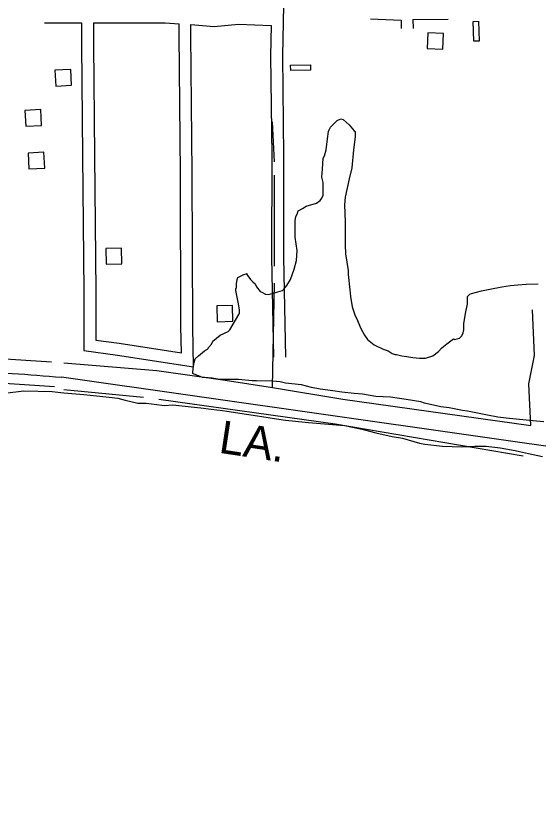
# Model space of a CAD drawing. Extents: x 3715084 to 3753216, y 488173 to 513963.
# Drawn here: x 3743083 to 3744407, y 497200 to 499187 of the extents above; entities that cross this region are included whole.
import ezdxf

# ---------------------------------------------------------------- set-up
doc = ezdxf.new("R2010")
doc.units = 0
for name, color, linetype in [('V-BLDG-OTLN', 7, 'Continuous'), ('V-RAIL-IDEN', 7, 'Continuous'), ('V-RAIL-TRAK', 7, 'Continuous'), ('V-ROAD-CNTR', 7, 'Continuous'), ('V-SITE-VEGE', 7, 'Continuous'), ('V-TOPO-SHOR', 7, 'Continuous')]:
    doc.layers.add(name, color=color, linetype=linetype)

msp = doc.modelspace()

# ---------------------------------------------------------------- linework, layer by layer
at = {"layer": 'V-BLDG-OTLN'}
for points in [[(3744243.4, 499122.8), (3744241.7, 499172.7), (3744255.7, 499173.2), (3744257.4, 499123.2)], [(3744127, 499144.3), (3744125.3, 499104.4), (3744165.2, 499102.6), (3744167, 499142.6)], [(3743224.2, 499011), (3743222.2, 499050.9), (3743182.3, 499049), (3743184.3, 499009)], [(3743779.5, 499062.4), (3743829.5, 499063.3), (3743829.7, 499049.3), (3743779.8, 499048.4)], [(3743148.1, 498909.5), (3743146.1, 498949.4), (3743106.2, 498947.5), (3743108.1, 498907.5)], [(3743156.3, 498801.5), (3743154.3, 498841.5), (3743114.4, 498839.5), (3743116.4, 498799.5)], [(3743311.2, 498597.6), (3743312, 498557.6), (3743352, 498558.4), (3743351.2, 498598.4)], [(3743633.1, 498413.1), (3743632.1, 498453.1), (3743592.1, 498452.1), (3743593.1, 498412.1)]]:
    msp.add_lwpolyline(points, close=True, dxfattribs=at)
at = {"layer": 'V-RAIL-TRAK'}
for points in [[(3742829.9, 498293.7), (3743105.6, 498279), (3743121.2, 498277.8), (3743136.7, 498276.6), (3743152.3, 498275.3), (3743167.9, 498274), (3743183.4, 498272.7), (3743198.9, 498271.4)], [(3750709.4, 497199.6), (3749648.5, 497352.6), (3743198.9, 498271.4)]]:
    msp.add_lwpolyline(points, dxfattribs=at)
at = {"layer": 'V-ROAD-CNTR'}
for points in [[(3743754.1, 500370.8), (3743756.3, 500243), (3743759, 500056.7), (3743758.4, 499782.8), (3743759.3, 499498.1), (3743762, 499257.4), (3743758.7, 499086), (3743761.5, 498832.3), (3743761.1, 498574.9), (3743766.5, 498322.6)], [(3743155.5, 499169.3), (3743249.6, 499169.2)], [(3743249.6, 499169.2), (3743249.9, 499114), (3743252.3, 498832.1), (3743255.6, 498488.5), (3743255.8, 498339.4)], [(3743279.6, 499169.2), (3743362.8, 499169.1), (3743461.8, 499169.7), (3743497, 499167.1)], [(3743279.6, 499169.2), (3743279.9, 499114.2), (3743282.3, 498832.4), (3743285.6, 498488.7), (3743285.8, 498365.6)], [(3743981.9, 499179.3), (3744059.6, 499176.2)], [(3744059.6, 499176.2), (3744059.7, 499154.9)], [(3744089.6, 499177.6), (3744178.3, 499178.7)], [(3744089.6, 499177.6), (3744089.7, 499154.9)], [(3743255.8, 498339.4), (3743340.6, 498327.7), (3743533.4, 498297.8), (3743531.6, 498400.4), (3743530.1, 498788.2), (3743527, 499139.7), (3743527, 499165)], [(3743285.8, 498365.6), (3743345, 498357.4), (3743502.8, 498332.9), (3743501.6, 498400.1), (3743500.1, 498788), (3743497, 499139.6), (3743497, 499167.1)], [(3743527, 499165), (3743536.4, 499164.3), (3743585.4, 499159.8), (3743647.3, 499165.6), (3743730.2, 499162.9)], [(3743730.2, 499162.9), (3743728.7, 499086.1), (3743731.5, 498832.1), (3743731.1, 498574.6), (3743736.5, 498321.9)]]:
    msp.add_lwpolyline(points, dxfattribs=at)
at = {"layer": 'V-SITE-VEGE'}
for points in [[(3743650.1, 498434.7), (3743650.1, 498442.4), (3743647, 498457.8), (3743640.9, 498491.5), (3743640.9, 498496.2), (3743642.4, 498497.7), (3743642.4, 498508.4), (3743643.9, 498519.2), (3743645.5, 498523.8), (3743660.8, 498531.5), (3743667, 498533), (3743668.5, 498534.5), (3743668.5, 498531.5), (3743677.7, 498519.2), (3743683.9, 498513), (3743690, 498508.4), (3743693.1, 498500.8), (3743702.3, 498488.5), (3743706.9, 498486.9), (3743716.1, 498482.3), (3743723.8, 498480.8), (3743759.1, 498491.5), (3743762.2, 498494.6), (3743769.9, 498503.8), (3743779.1, 498519.2), (3743788.3, 498545.3), (3743794.4, 498566.8), (3743796, 498592.9), (3743791.4, 498626.7), (3743791.4, 498668.1), (3743792.9, 498678.9), (3743796, 498685), (3743799, 498692.7), (3743809.8, 498698.9), (3743819, 498705), (3743845.1, 498712.7), (3743854.3, 498718.8), (3743858.9, 498725), (3743862, 498732.6), (3743862, 498764.9), (3743858.9, 498778.7), (3743860.5, 498798.7), (3743862, 498826.3), (3743865.1, 498832.5), (3743869.7, 498847.8), (3743872.8, 498875.5), (3743875.8, 498893.9), (3743877.4, 498898.5), (3743880.4, 498904.6), (3743897.3, 498921.5), (3743906.5, 498926.1), (3743912.7, 498924.6), (3743928, 498910.8), (3743940.3, 498895.4), (3743943.4, 498893.9), (3743943.4, 498880.1), (3743938.8, 498847.8), (3743934.2, 498801.7), (3743928, 498774.1), (3743917.3, 498728), (3743915.8, 498708.1), (3743917.3, 498665.1), (3743917.3, 498606.7), (3743918.8, 498583.7), (3743925, 498542.2), (3743925, 498531.5), (3743929.6, 498493.1), (3743931.1, 498476.2), (3743935.7, 498450.1), (3743943.4, 498427), (3743946.5, 498420.9), (3743957.2, 498394.8), (3743966.4, 498377.9), (3743974.1, 498367.2), (3743991, 498353.3), (3744014, 498342.6), (3744026.3, 498338), (3744037.1, 498331.8), (3744044.7, 498328.8), (3744047.8, 498328.8), (3744061.6, 498325.7), (3744073.9, 498324.2), (3744089.3, 498321.1), (3744106.2, 498319.5), (3744121.5, 498319.5), (3744140, 498325.7), (3744153.8, 498336.4), (3744163, 498345.7), (3744175.3, 498356.4), (3744192.2, 498368.7), (3744195.2, 498367.2), (3744207.5, 498370.2), (3744213.7, 498376.4), (3744216.7, 498384), (3744218.3, 498391.7), (3744218.3, 498407.1), (3744222.9, 498433.2)], [(3744222.9, 498433.2), (3744227.5, 498457.8), (3744227.5, 498476.2), (3744233.6, 498482.3), (3744238.2, 498483.9), (3744262.8, 498490), (3744284.3, 498494.6), (3744315, 498500.8), (3744336.5, 498503.8), (3744355, 498505.4), (3744376.5, 498506.9), (3744407.2, 498508.4)], [(3744421, 498158.3), (3744393.3, 498161.4), (3744325.8, 498167.5), (3744304.3, 498170.6), (3744278.2, 498175.2), (3744227.5, 498185.9), (3744215.2, 498187.5), (3744181.4, 498193.6), (3744159.9, 498196.7), (3744118.5, 498205.9), (3744109.2, 498209), (3744072.4, 498215.1), (3744032.5, 498221.3), (3743995.6, 498222.8), (3743961.8, 498228.9), (3743940.3, 498230.5), (3743909.6, 498233.6), (3743886.6, 498236.6), (3743854.3, 498241.2), (3743832.8, 498245.8), (3743806.7, 498252), (3743766.8, 498256.6), (3743753, 498259.7), (3743734.5, 498261.2), (3743693.1, 498262.7), (3743682.3, 498262.7), (3743647, 498265.8), (3743600.9, 498265.8), (3743590.2, 498267.3), (3743581, 498268.9), (3743561, 498270.4), (3743556.4, 498270.4), (3743550.3, 498273.5), (3743545.7, 498275), (3743534.9, 498279.6), (3743531.8, 498281.2), (3743531.8, 498284.2), (3743533.4, 498299.6), (3743534.9, 498308.8), (3743538, 498318), (3743545.7, 498325.7), (3743561, 498338), (3743568.7, 498342.6), (3743570.2, 498344.1), (3743571.8, 498347.2), (3743579.4, 498354.9), (3743582.5, 498362.5), (3743600.9, 498377.9), (3743620.9, 498387.1), (3743625.5, 498391.7), (3743648.5, 498430.1), (3743650.1, 498434.7)], [(3743061.9, 498232), (3743103.4, 498236.6), (3743175.6, 498235.1), (3743189.4, 498233.6), (3743204.7, 498232), (3743255.4, 498227.4), (3743319.9, 498221.3), (3743341.4, 498218.2), (3743359.8, 498213.6), (3743392.1, 498205.9), (3743413.6, 498205.9), (3743433.6, 498202.8), (3743459.7, 498199.8), (3743481.2, 498201.3), (3743527.2, 498196.7), (3743551.8, 498193.6), (3743577.9, 498190.6), (3743607.1, 498187.5), (3743617.8, 498185.9), (3743717.7, 498170.6), (3743733, 498167.5), (3743766.8, 498162.9), (3743825.1, 498156.8), (3743915.8, 498149.1), (3743952.6, 498141.4), (3743966.4, 498138.3), (3743995.6, 498130.7), (3744037.1, 498121.4), (3744063.2, 498116.8), (3744106.2, 498104.6), (3744120, 498101.5), (3744164.5, 498096.9), (3744213.7, 498095.3), (3744245.9, 498096.9), (3744275.1, 498096.9), (3744310.4, 498092.3), (3744348.8, 498086.1), (3744359.6, 498083.1), (3744382.6, 498078.4), (3744417.9, 498070.8)]]:
    msp.add_lwpolyline(points, dxfattribs=at)
at = {"layer": 'V-TOPO-SHOR'}
for p, q in [((3743738.6, 498817.5), (3743733.8, 498918.5)), ((3743738.6, 498552.9), (3743738.6, 498783.8)), ((3743204.7, 498240.3), (3743406.7, 498221.1))]:
    msp.add_line(p, q, dxfattribs=at)
for points in [[(3743204.7, 498307.6), (3743440.4, 498288.4), (3743613.5, 498264.3), (3743733.8, 498245.1), (3743738.6, 498509.6)], [(3743733.8, 498245.1), (3743911.7, 498216.2), (3744387.9, 498148.9), (3744383.1, 498254.7), (3744397.5, 498326.9), (3744392.7, 498442.3)], [(3741793.8, 498318), (3741881.9, 498314.6), (3742018, 498304.3), (3742159.1, 498301.6), (3742318.2, 498294.5), (3742520, 498284.3), (3742653.5, 498281.5), (3742887.6, 498267.4), (3743181.4, 498248)], [(3742977.9, 498323), (3743173.8, 498310.4)], [(3743445.2, 498216.2), (3743892.5, 498153.7), (3744368.7, 498072)]]:
    msp.add_lwpolyline(points, dxfattribs=at)

# ---------------------------------------------------------------- texts
at = {"layer": 'V-RAIL-IDEN'}
msp.add_text('LA.', height=83, rotation=351.3843, dxfattribs=at).set_placement((3743595, 498080.6))

doc.saveas('drawing.dxf')
